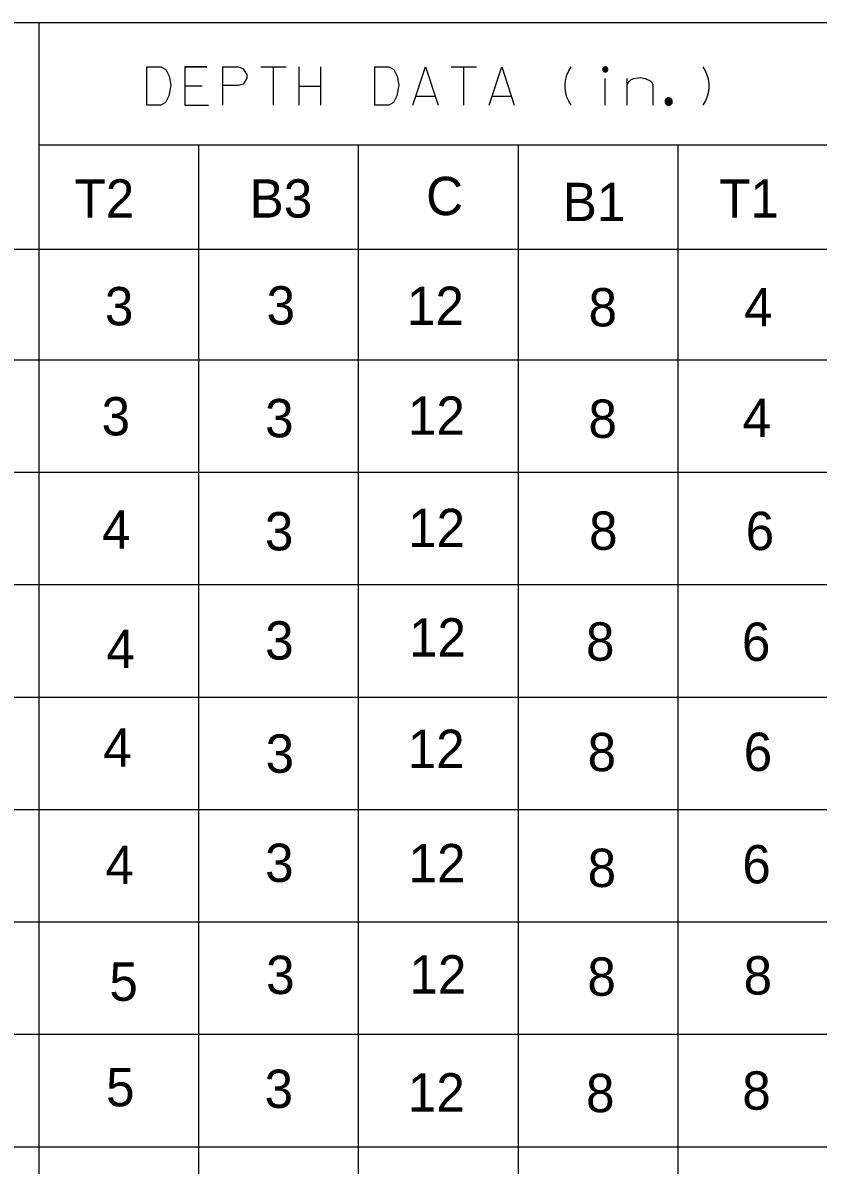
# Model space of a CAD drawing. Extents: x 635698 to 639877, y 296617 to 300175.
# Drawn here: x 639138 to 639200.3, y 299314.5 to 299404 of the extents above; entities that cross this region are included whole.
import ezdxf

# ---------------------------------------------------------------- set-up
doc = ezdxf.new("R2010")
doc.units = 0
doc.layers.add('1', color=7, linetype='Continuous')
doc.layers.add('3', color=7, linetype='Continuous')

msp = doc.modelspace()

# ---------------------------------------------------------------- linework, layer by layer
at = {"layer": '1'}
for p, q in [((639412.368, 299403.959), (639008.767, 299403.959)), ((639139.272, 299403.959), (639139.272, 299201.542)), ((639235.625, 299394.38), (639139.272, 299394.38)), ((639151.781, 299394.38), (639151.781, 299201.542)), ((639164.289, 299394.38), (639164.289, 299201.542)), ((639176.798, 299394.38), (639176.798, 299201.542)), ((639189.306, 299394.38), (639189.306, 299201.542)), ((639412.368, 299386.224), (639083.857, 299386.224)), ((639412.368, 299377.556), (639085.459, 299377.556)), ((639412.368, 299368.756), (639084.543, 299368.756)), ((639412.368, 299359.954), (639085.229, 299359.954)), ((639412.368, 299351.155), (639008.767, 299351.155)), ((639412.368, 299342.353), (639008.767, 299342.353)), ((639412.368, 299333.553), (639008.767, 299333.553)), ((639412.368, 299324.751), (639008.767, 299324.751)), ((639412.368, 299315.952), (639008.767, 299315.952))]:
    msp.add_line(p, q, dxfattribs=at)
at = {"layer": '3'}
for points in [[(639147.734, 299400.513), (639148.821, 299400.513), (639149.222, 299400.3), (639149.482, 299399.78), (639149.6, 299399.096), (639149.459, 299398.245), (639149.199, 299397.726), (639148.821, 299397.513), (639147.734, 299397.513), (639147.734, 299400.513)], [(639152.435, 299400.513), (639150.711, 299400.513), (639150.711, 299397.513), (639152.554, 299397.513)], [(639150.711, 299400.513), (639152.435, 299400.513)], [(639153.687, 299397.513), (639153.687, 299400.513), (639154.892, 299400.513), (639155.246, 299400.394), (639155.553, 299399.922), (639155.553, 299399.639), (639155.27, 299399.166), (639154.892, 299399.048), (639153.687, 299399.048)], [(639156.664, 299400.513), (639158.648, 299400.513)], [(639157.656, 299397.513), (639157.656, 299400.513)], [(639157.656, 299397.513), (639157.656, 299400.513)], [(639159.64, 299400.513), (639159.64, 299397.513)], [(639161.341, 299400.513), (639161.341, 299397.513)], [(639165.594, 299400.513), (639166.68, 299400.513), (639167.082, 299400.3), (639167.341, 299399.78), (639167.459, 299399.096), (639167.318, 299398.245), (639167.058, 299397.726), (639166.68, 299397.513), (639165.594, 299397.513), (639165.594, 299400.513)], [(639168.57, 299397.513), (639169.562, 299400.513), (639170.53, 299397.513)], [(639171.547, 299400.513), (639173.531, 299400.513)], [(639172.539, 299397.513), (639172.539, 299400.513)], [(639172.539, 299397.513), (639172.539, 299400.513)], [(639174.523, 299397.513), (639175.515, 299400.513), (639176.484, 299397.513)], [(639180.949, 299397.513), (639180.76, 299397.82), (639180.618, 299398.151), (639180.524, 299398.481), (639180.476, 299398.836), (639180.476, 299399.19), (639180.524, 299399.545), (639180.618, 299399.875), (639180.76, 299400.206), (639180.949, 299400.513)], [(639183.825, 299400.315), (639183.824, 299400.335), (639183.821, 299400.356), (639183.815, 299400.376), (639183.808, 299400.395), (639183.798, 299400.414), (639183.787, 299400.431), (639183.774, 299400.447), (639183.759, 299400.462), (639183.743, 299400.475), (639183.726, 299400.486), (639183.707, 299400.496), (639183.688, 299400.503), (639183.668, 299400.508), (639183.647, 299400.512), (639183.627, 299400.512), (639183.606, 299400.512), (639183.586, 299400.508), (639183.566, 299400.503), (639183.546, 299400.496), (639183.528, 299400.486), (639183.51, 299400.475), (639183.494, 299400.462), (639183.48, 299400.447), (639183.466, 299400.431), (639183.456, 299400.414), (639183.446, 299400.395), (639183.439, 299400.376), (639183.433, 299400.356), (639183.43, 299400.335), (639183.429, 299400.315), (639183.43, 299400.294), (639183.433, 299400.273), (639183.439, 299400.253), (639183.446, 299400.234), (639183.456, 299400.216), (639183.466, 299400.198), (639183.48, 299400.182), (639183.494, 299400.167), (639183.51, 299400.154), (639183.528, 299400.143), (639183.546, 299400.134), (639183.566, 299400.126), (639183.586, 299400.121), (639183.606, 299400.118), (639183.627, 299400.117), (639183.647, 299400.118), (639183.668, 299400.121), (639183.688, 299400.126), (639183.707, 299400.134), (639183.726, 299400.143), (639183.743, 299400.155), (639183.759, 299400.167), (639183.774, 299400.182), (639183.787, 299400.198), (639183.798, 299400.216), (639183.808, 299400.234), (639183.815, 299400.253), (639183.821, 299400.273), (639183.824, 299400.294), (639183.825, 299400.315)], [(639183.765, 299400.315), (639183.764, 299400.329), (639183.762, 299400.343), (639183.758, 299400.357), (639183.753, 299400.371), (639183.746, 299400.383), (639183.739, 299400.396), (639183.729, 299400.407), (639183.719, 299400.417), (639183.708, 299400.426), (639183.696, 299400.434), (639183.683, 299400.441), (639183.669, 299400.446), (639183.655, 299400.449), (639183.641, 299400.452), (639183.627, 299400.453), (639183.612, 299400.452), (639183.598, 299400.449), (639183.584, 299400.446), (639183.57, 299400.441), (639183.558, 299400.434), (639183.546, 299400.426), (639183.535, 299400.417), (639183.524, 299400.407), (639183.515, 299400.396), (639183.507, 299400.383), (639183.501, 299400.371), (639183.495, 299400.357), (639183.492, 299400.343), (639183.49, 299400.329), (639183.489, 299400.315), (639183.49, 299400.3), (639183.492, 299400.286), (639183.495, 299400.272), (639183.501, 299400.259), (639183.507, 299400.245), (639183.515, 299400.233), (639183.524, 299400.222), (639183.535, 299400.212), (639183.546, 299400.203), (639183.558, 299400.195), (639183.57, 299400.189), (639183.584, 299400.184), (639183.598, 299400.18), (639183.612, 299400.177), (639183.627, 299400.177), (639183.641, 299400.177), (639183.655, 299400.18), (639183.669, 299400.184), (639183.683, 299400.189), (639183.696, 299400.195), (639183.708, 299400.203), (639183.719, 299400.212), (639183.729, 299400.222), (639183.739, 299400.233), (639183.746, 299400.245), (639183.753, 299400.259), (639183.758, 299400.272), (639183.762, 299400.286), (639183.764, 299400.3), (639183.765, 299400.315)], [(639183.705, 299400.315), (639183.705, 299400.323), (639183.703, 299400.331), (639183.701, 299400.339), (639183.698, 299400.346), (639183.694, 299400.353), (639183.69, 299400.36), (639183.685, 299400.367), (639183.679, 299400.373), (639183.673, 299400.378), (639183.666, 299400.382), (639183.658, 299400.386), (639183.651, 299400.389), (639183.643, 299400.391), (639183.635, 299400.392), (639183.627, 299400.393), (639183.618, 299400.392), (639183.61, 299400.391), (639183.603, 299400.389), (639183.595, 299400.386), (639183.588, 299400.382), (639183.581, 299400.378), (639183.575, 299400.373), (639183.569, 299400.367), (639183.564, 299400.36), (639183.559, 299400.353), (639183.555, 299400.346), (639183.553, 299400.339), (639183.55, 299400.331), (639183.549, 299400.323), (639183.549, 299400.315), (639183.549, 299400.307), (639183.55, 299400.299), (639183.553, 299400.29), (639183.555, 299400.283), (639183.559, 299400.275), (639183.564, 299400.269), (639183.569, 299400.262), (639183.575, 299400.257), (639183.581, 299400.252), (639183.588, 299400.247), (639183.595, 299400.243), (639183.603, 299400.24), (639183.61, 299400.238), (639183.618, 299400.237), (639183.627, 299400.237), (639183.635, 299400.237), (639183.643, 299400.238), (639183.651, 299400.24), (639183.658, 299400.243), (639183.666, 299400.247), (639183.673, 299400.252), (639183.679, 299400.257), (639183.685, 299400.262), (639183.69, 299400.269), (639183.694, 299400.275), (639183.698, 299400.283), (639183.701, 299400.29), (639183.703, 299400.299), (639183.705, 299400.307), (639183.705, 299400.315)], [(639183.645, 299400.315), (639183.645, 299400.316), (639183.644, 299400.318), (639183.644, 299400.32), (639183.643, 299400.322), (639183.642, 299400.323), (639183.641, 299400.325), (639183.64, 299400.327), (639183.639, 299400.328), (639183.638, 299400.329), (639183.636, 299400.33), (639183.634, 299400.331), (639183.632, 299400.332), (639183.631, 299400.332), (639183.629, 299400.333), (639183.627, 299400.333), (639183.625, 299400.333), (639183.623, 299400.332), (639183.621, 299400.332), (639183.62, 299400.331), (639183.618, 299400.33), (639183.616, 299400.329), (639183.615, 299400.328), (639183.613, 299400.327), (639183.612, 299400.325), (639183.611, 299400.323), (639183.61, 299400.322), (639183.61, 299400.32), (639183.609, 299400.318), (639183.609, 299400.316), (639183.609, 299400.315), (639183.609, 299400.313), (639183.609, 299400.311), (639183.61, 299400.309), (639183.61, 299400.307), (639183.611, 299400.305), (639183.612, 299400.304), (639183.613, 299400.303), (639183.615, 299400.301), (639183.616, 299400.3), (639183.618, 299400.299), (639183.62, 299400.298), (639183.621, 299400.297), (639183.623, 299400.297), (639183.625, 299400.297), (639183.627, 299400.297), (639183.629, 299400.297), (639183.631, 299400.297), (639183.632, 299400.297), (639183.634, 299400.298), (639183.636, 299400.299), (639183.638, 299400.3), (639183.639, 299400.301), (639183.64, 299400.303), (639183.641, 299400.304), (639183.642, 299400.305), (639183.643, 299400.307), (639183.644, 299400.309), (639183.644, 299400.311), (639183.645, 299400.313), (639183.645, 299400.315)], [(639191.281, 299397.513), (639191.47, 299397.82), (639191.612, 299398.151), (639191.706, 299398.481), (639191.753, 299398.836), (639191.753, 299399.19), (639191.706, 299399.545), (639191.612, 299399.875), (639191.47, 299400.206), (639191.281, 299400.513)], [(639183.627, 299397.513), (639183.627, 299399.591)], [(639185.328, 299399.143), (639185.493, 299399.356), (639185.659, 299399.521), (639185.871, 299399.615), (639186.344, 299399.686), (639186.745, 299399.615), (639187.147, 299399.426), (639187.265, 299399.308), (639187.336, 299399.119), (639187.336, 299397.513)], [(639185.328, 299397.513), (639185.328, 299399.615)], [(639150.711, 299399.024), (639152.06, 299399.024)], [(639150.711, 299399.024), (639152.06, 299399.024)], [(639159.64, 299399.001), (639161.341, 299399.001)], [(639168.806, 299398.221), (639170.295, 299398.221)], [(639174.759, 299398.221), (639176.248, 299398.221)], [(639188.874, 299397.798), (639188.873, 299397.827), (639188.868, 299397.857), (639188.86, 299397.886), (639188.85, 299397.913), (639188.836, 299397.94), (639188.82, 299397.965), (639188.801, 299397.988), (639188.78, 299398.009), (639188.757, 299398.028), (639188.732, 299398.045), (639188.705, 299398.058), (639188.677, 299398.069), (639188.649, 299398.076), (639188.619, 299398.081), (639188.589, 299398.083), (639188.559, 299398.081), (639188.53, 299398.076), (639188.501, 299398.069), (639188.473, 299398.058), (639188.447, 299398.045), (639188.422, 299398.028), (639188.399, 299398.009), (639188.377, 299397.988), (639188.359, 299397.965), (639188.343, 299397.94), (639188.329, 299397.913), (639188.318, 299397.886), (639188.311, 299397.857), (639188.306, 299397.827), (639188.304, 299397.798), (639188.306, 299397.768), (639188.311, 299397.738), (639188.318, 299397.709), (639188.329, 299397.682), (639188.343, 299397.655), (639188.359, 299397.63), (639188.377, 299397.607), (639188.399, 299397.586), (639188.422, 299397.567), (639188.447, 299397.551), (639188.473, 299397.537), (639188.501, 299397.527), (639188.53, 299397.519), (639188.559, 299397.514), (639188.589, 299397.513), (639188.619, 299397.514), (639188.649, 299397.519), (639188.677, 299397.527), (639188.705, 299397.537), (639188.732, 299397.551), (639188.757, 299397.567), (639188.78, 299397.586), (639188.801, 299397.607), (639188.82, 299397.63), (639188.836, 299397.655), (639188.85, 299397.682), (639188.86, 299397.709), (639188.868, 299397.738), (639188.873, 299397.768), (639188.874, 299397.798)], [(639188.814, 299397.798), (639188.813, 299397.821), (639188.81, 299397.844), (639188.803, 299397.867), (639188.795, 299397.889), (639188.784, 299397.91), (639188.771, 299397.93), (639188.756, 299397.948), (639188.74, 299397.965), (639188.722, 299397.98), (639188.702, 299397.992), (639188.681, 299398.003), (639188.659, 299398.012), (639188.636, 299398.018), (639188.613, 299398.021), (639188.589, 299398.023), (639188.566, 299398.021), (639188.543, 299398.018), (639188.52, 299398.012), (639188.498, 299398.003), (639188.477, 299397.992), (639188.457, 299397.98), (639188.439, 299397.965), (639188.422, 299397.948), (639188.407, 299397.93), (639188.395, 299397.91), (639188.384, 299397.889), (639188.375, 299397.867), (639188.369, 299397.844), (639188.366, 299397.821), (639188.364, 299397.798), (639188.366, 299397.774), (639188.369, 299397.751), (639188.375, 299397.728), (639188.384, 299397.706), (639188.395, 299397.685), (639188.407, 299397.665), (639188.422, 299397.647), (639188.439, 299397.63), (639188.457, 299397.616), (639188.477, 299397.603), (639188.498, 299397.592), (639188.52, 299397.583), (639188.543, 299397.578), (639188.566, 299397.574), (639188.589, 299397.572), (639188.613, 299397.574), (639188.636, 299397.578), (639188.659, 299397.583), (639188.681, 299397.592), (639188.702, 299397.603), (639188.722, 299397.616), (639188.74, 299397.63), (639188.756, 299397.647), (639188.771, 299397.665), (639188.784, 299397.685), (639188.795, 299397.706), (639188.803, 299397.728), (639188.81, 299397.751), (639188.813, 299397.774), (639188.814, 299397.798)], [(639188.754, 299397.798), (639188.753, 299397.815), (639188.751, 299397.832), (639188.746, 299397.849), (639188.74, 299397.865), (639188.732, 299397.88), (639188.723, 299397.895), (639188.712, 299397.908), (639188.7, 299397.92), (639188.686, 299397.931), (639188.672, 299397.94), (639188.656, 299397.948), (639188.64, 299397.954), (639188.623, 299397.959), (639188.607, 299397.962), (639188.589, 299397.962), (639188.572, 299397.962), (639188.555, 299397.959), (639188.539, 299397.954), (639188.522, 299397.948), (639188.507, 299397.94), (639188.492, 299397.931), (639188.479, 299397.92), (639188.467, 299397.908), (639188.456, 299397.895), (639188.447, 299397.88), (639188.439, 299397.865), (639188.432, 299397.849), (639188.428, 299397.832), (639188.425, 299397.815), (639188.424, 299397.798), (639188.425, 299397.78), (639188.428, 299397.763), (639188.432, 299397.747), (639188.439, 299397.73), (639188.447, 299397.715), (639188.456, 299397.701), (639188.467, 299397.687), (639188.479, 299397.675), (639188.492, 299397.664), (639188.507, 299397.655), (639188.522, 299397.647), (639188.539, 299397.641), (639188.555, 299397.636), (639188.572, 299397.634), (639188.589, 299397.633), (639188.607, 299397.634), (639188.623, 299397.636), (639188.64, 299397.641), (639188.656, 299397.647), (639188.672, 299397.655), (639188.686, 299397.664), (639188.7, 299397.675), (639188.712, 299397.687), (639188.723, 299397.701), (639188.732, 299397.715), (639188.74, 299397.73), (639188.746, 299397.747), (639188.751, 299397.763), (639188.753, 299397.78), (639188.754, 299397.798)], [(639188.694, 299397.798), (639188.694, 299397.809), (639188.692, 299397.819), (639188.689, 299397.83), (639188.685, 299397.84), (639188.68, 299397.85), (639188.674, 299397.859), (639188.667, 299397.868), (639188.66, 299397.876), (639188.651, 299397.883), (639188.642, 299397.888), (639188.632, 299397.894), (639188.622, 299397.897), (639188.611, 299397.9), (639188.6, 299397.902), (639188.589, 299397.902), (639188.578, 299397.902), (639188.567, 299397.9), (639188.557, 299397.897), (639188.547, 299397.894), (639188.537, 299397.888), (639188.528, 299397.883), (639188.519, 299397.876), (639188.511, 299397.868), (639188.504, 299397.859), (639188.498, 299397.85), (639188.493, 299397.84), (639188.489, 299397.83), (639188.487, 299397.819), (639188.485, 299397.809), (639188.484, 299397.798), (639188.485, 299397.787), (639188.487, 299397.776), (639188.489, 299397.765), (639188.493, 299397.755), (639188.498, 299397.745), (639188.504, 299397.736), (639188.511, 299397.727), (639188.519, 299397.72), (639188.528, 299397.713), (639188.537, 299397.706), (639188.547, 299397.702), (639188.557, 299397.698), (639188.567, 299397.695), (639188.578, 299397.693), (639188.589, 299397.693), (639188.6, 299397.693), (639188.611, 299397.695), (639188.622, 299397.698), (639188.632, 299397.702), (639188.642, 299397.706), (639188.651, 299397.713), (639188.66, 299397.72), (639188.667, 299397.727), (639188.674, 299397.736), (639188.68, 299397.745), (639188.685, 299397.755), (639188.689, 299397.765), (639188.692, 299397.776), (639188.694, 299397.787), (639188.694, 299397.798)], [(639188.634, 299397.798), (639188.634, 299397.802), (639188.633, 299397.807), (639188.632, 299397.812), (639188.63, 299397.816), (639188.628, 299397.82), (639188.626, 299397.824), (639188.623, 299397.828), (639188.619, 299397.831), (639188.616, 299397.834), (639188.612, 299397.836), (639188.608, 299397.839), (639188.603, 299397.841), (639188.599, 299397.842), (639188.594, 299397.842), (639188.589, 299397.843), (639188.585, 299397.842), (639188.58, 299397.842), (639188.575, 299397.841), (639188.571, 299397.839), (639188.567, 299397.836), (639188.563, 299397.834), (639188.559, 299397.831), (639188.556, 299397.828), (639188.553, 299397.824), (639188.55, 299397.82), (639188.548, 299397.816), (639188.547, 299397.812), (639188.545, 299397.807), (639188.545, 299397.802), (639188.544, 299397.798), (639188.545, 299397.793), (639188.545, 299397.788), (639188.547, 299397.784), (639188.548, 299397.779), (639188.55, 299397.775), (639188.553, 299397.771), (639188.556, 299397.768), (639188.559, 299397.764), (639188.563, 299397.761), (639188.567, 299397.758), (639188.571, 299397.756), (639188.575, 299397.755), (639188.58, 299397.754), (639188.585, 299397.753), (639188.589, 299397.753), (639188.594, 299397.753), (639188.599, 299397.754), (639188.603, 299397.755), (639188.608, 299397.756), (639188.612, 299397.758), (639188.616, 299397.761), (639188.619, 299397.764), (639188.623, 299397.768), (639188.626, 299397.771), (639188.628, 299397.775), (639188.63, 299397.779), (639188.632, 299397.784), (639188.633, 299397.788), (639188.634, 299397.793), (639188.634, 299397.798)]]:
    msp.add_lwpolyline(points, dxfattribs=at)

# ---------------------------------------------------------------- texts
for s, p in [('C', (639169.599, 299388.903)), ('T2', (639142.064, 299388.711)), ('B3', (639155.779, 299388.711)), ('B1', (639180.292, 299388.438)), ('T1', (639192.531, 299388.711)), ('3', (639144.451, 299380.279)), ('3', (639157.107, 299380.341)), ('12', (639168.094, 299380.308)), ('8', (639182.314, 299380.195)), ('4', (639194.493, 299380.202)), ('3', (639144.192, 299371.664)), ('3', (639156.993, 299371.514)), ('12', (639168.169, 299371.708)), ('8', (639182.306, 299371.468)), ('4', (639194.38, 299371.548)), ('4', (639144.226, 299362.796)), ('3', (639156.978, 299362.66)), ('12', (639168.184, 299362.919)), ('8', (639182.358, 299362.706)), ('6', (639194.616, 299362.683)), ('3', (639156.993, 299354.111)), ('12', (639168.254, 299354.351)), ('8', (639182.112, 299354.027)), ('6', (639194.32, 299354.011)), ('4', (639144.565, 299353.46)), ('4', (639144.321, 299345.724)), ('3', (639157.032, 299345.255)), ('12', (639168.154, 299345.626)), ('8', (639182.239, 299345.376)), ('6', (639194.462, 299345.392)), ('4', (639144.488, 299336.534)), ('3', (639156.997, 299336.705)), ('12', (639168.221, 299336.678)), ('8', (639182.243, 299336.309)), ('6', (639194.351, 299336.595)), ('5', (639144.799, 299327.401)), ('3', (639157.074, 299327.931)), ('12', (639168.288, 299327.97)), ('8', (639182.224, 299327.795)), ('8', (639194.453, 299327.891)), ('5', (639144.542, 299319.141)), ('3', (639156.953, 299319.012)), ('12', (639168.165, 299318.733)), ('8', (639182.116, 299318.682)), ('8', (639194.349, 299318.878))]:
    msp.add_text(s, height=3.001, dxfattribs=at).set_placement(p)

doc.saveas('drawing.dxf')
